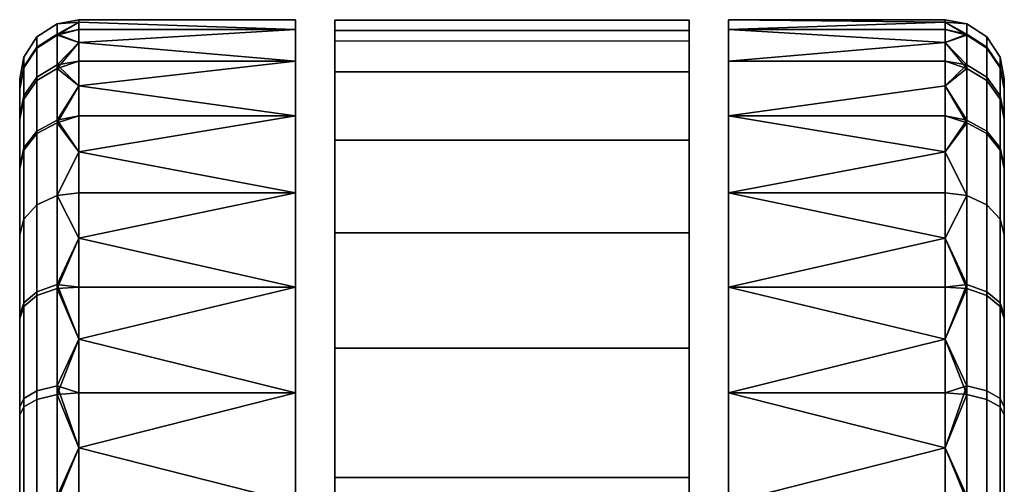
# Model space of a CAD drawing. Header units: millimetres. Extents: x -347 to 347, y -351 to 323.
# Tile 279 of 436: x -224 to -174, y 299 to 323. Entities that reach past the tile are written whole.
import ezdxf

# ---------------------------------------------------------------- set-up
doc = ezdxf.new("R2010")
doc.units = ezdxf.units.MM
doc.layers.add('kolecka', color=250, linetype='Continuous')
doc.layers.add('podnoz', color=7, linetype='Continuous')

msp = doc.modelspace()

# ---------------------------------------------------------------- meshes
at = {"layer": 'kolecka'}
mesh = msp.add_polyface(dxfattribs=at)
corners = [(-210.259, 320.65, 18.957), (-210.259, 317.867, 13.584), (-221.259, 319.405, 16.221), (-210.259, 322.256, 24.541), (-221.259, 322.635, 27.304), (-221.259, 322.757, 30), (-210.259, 322.757, 30), (-221.259, 322.635, 32.696), (-210.259, 322.256, 35.459), (-221.259, 320.65, 18.957), (-221.259, 321.599, 21.745), (-210.259, 320.65, 41.043), (-221.259, 320.65, 41.043), (-221.259, 319.405, 43.779), (-210.259, 317.867, 46.416), (-221.259, 322.256, 35.459), (-221.259, 321.599, 38.255), (-221.259, 322.256, 24.541), (-221.259, 317.867, 46.416), (-223.381, 319.834, 19.28), (-222.363, 320.456, 19.034), (-222.363, 317.654, 13.646), (-223.381, 317.096, 14.013), (-223.381, 321.362, 24.544), (-222.363, 322.018, 24.419), (-224.049, 320.363, 24.734), (-224.049, 318.889, 19.654), (-224.259, 319.278, 24.941), (-224.259, 317.862, 20.061), (-223.381, 321.879, 30), (-222.363, 322.547, 30), (-224.049, 320.862, 30), (-224.259, 319.758, 30), (-223.381, 321.318, 35.681), (-222.363, 321.973, 35.812), (-224.049, 320.32, 35.483), (-224.259, 319.237, 35.267), (-223.381, 319.662, 41.145), (-222.363, 320.28, 41.4), (-224.049, 318.723, 40.755), (-224.259, 317.702, 40.333), (-222.363, 317.525, 46.549)]
mesh.append_faces([[corners[k] for k in face] for face in [(0, 1, 2, 2), (3, 4, 5, 6), (6, 5, 7, 8), (0, 9, 10, 3), (11, 12, 13, 14), (8, 15, 16, 11), (0, 2, 9, 9), (3, 10, 17, 17), (3, 17, 4, 4), (8, 7, 15, 15), (11, 16, 12, 12), (18, 14, 13, 13), (19, 20, 21, 22), (23, 24, 20, 19), (25, 23, 19, 26), (27, 25, 26, 28), (29, 30, 24, 23), (31, 29, 23, 25), (32, 31, 25, 27), (33, 34, 30, 29), (35, 33, 29, 31), (36, 35, 31, 32), (37, 38, 34, 33), (39, 37, 33, 35), (40, 39, 35, 36), (20, 10, 9, 9), (24, 17, 10, 10), (30, 5, 4, 4), (30, 7, 5, 5), (24, 4, 17, 17), (34, 16, 15, 15), (38, 12, 16, 16), (38, 13, 12, 12), (34, 15, 7, 7), (20, 9, 2, 2), (24, 10, 20, 20), (30, 4, 24, 24), (38, 16, 34, 34), (41, 13, 38, 38), (30, 34, 7, 7), (21, 20, 2, 2)]])
mesh = msp.add_polyface(dxfattribs=at)
corners = [(-188.259, 317.867, 13.584), (-188.259, 320.65, 18.957), (-177.259, 320.65, 18.957), (-177.259, 319.405, 16.221), (-188.259, 322.757, 30), (-177.259, 322.635, 27.304), (-188.259, 322.256, 24.541), (-188.259, 322.256, 35.459), (-177.259, 322.635, 32.696), (-177.259, 322.757, 30), (-177.259, 321.599, 21.745), (-188.259, 320.65, 41.043), (-188.259, 317.867, 46.416), (-177.259, 319.405, 43.779), (-177.259, 320.65, 41.043), (-177.259, 321.599, 38.255), (-177.259, 322.256, 35.459), (-177.259, 322.256, 24.541), (-175.138, 319.834, 19.28), (-175.138, 317.096, 14.013), (-176.155, 317.654, 13.646), (-176.155, 320.456, 19.034), (-175.138, 321.362, 24.544), (-176.155, 322.018, 24.419), (-174.47, 320.363, 24.734), (-174.47, 318.889, 19.654), (-174.259, 319.278, 24.941), (-174.259, 317.862, 20.061), (-175.138, 321.879, 30), (-176.155, 322.547, 30), (-174.47, 320.862, 30), (-174.259, 319.758, 30), (-175.138, 321.318, 35.681), (-176.155, 321.973, 35.812), (-174.47, 320.32, 35.483), (-174.259, 319.237, 35.267), (-175.138, 319.662, 41.145), (-176.155, 320.28, 41.4), (-174.47, 318.723, 40.755), (-174.259, 317.702, 40.333), (-175.138, 316.969, 46.178), (-176.155, 317.525, 46.549)]
mesh.append_faces([[corners[k] for k in face] for face in [(0, 1, 2, 3), (4, 5, 6, 6), (4, 7, 8, 9), (1, 6, 10, 2), (11, 12, 13, 14), (7, 11, 15, 16), (6, 17, 10, 10), (6, 5, 17, 17), (7, 16, 8, 8), (9, 5, 4, 4), (11, 14, 15, 15), (18, 19, 20, 21), (22, 18, 21, 23), (24, 25, 18, 22), (26, 27, 25, 24), (28, 22, 23, 29), (30, 24, 22, 28), (31, 26, 24, 30), (32, 28, 29, 33), (34, 30, 28, 32), (35, 31, 30, 34), (36, 32, 33, 37), (38, 34, 32, 36), (39, 35, 34, 38), (40, 36, 37, 41), (21, 2, 10, 10), (23, 10, 17, 17), (29, 5, 9, 9), (29, 9, 8, 8), (23, 17, 5, 5), (33, 16, 15, 15), (37, 15, 14, 14), (37, 14, 13, 13), (33, 8, 16, 16), (21, 3, 2, 2), (23, 21, 10, 10), (29, 23, 5, 5), (37, 33, 15, 15), (41, 37, 13, 13), (29, 8, 33, 33), (20, 3, 21, 21)]])
mesh = msp.add_polyface(dxfattribs=at)
corners = [(-210.259, 309.173, 4.89), (-221.259, 309.173, 4.89), (-221.259, 311.666, 6.709), (-210.259, 313.97, 8.787), (-221.259, 313.97, 8.787), (-221.259, 316.047, 11.091), (-210.259, 317.867, 13.584), (-210.259, 317.867, 46.416), (-221.259, 317.867, 46.416), (-221.259, 316.047, 48.909), (-210.259, 313.97, 51.213), (-221.259, 313.97, 51.213), (-221.259, 311.666, 53.291), (-210.259, 309.173, 55.11), (-221.259, 317.867, 13.584), (-221.259, 319.405, 16.221), (-221.259, 309.173, 55.11), (-223.381, 313.349, 9.407), (-222.363, 313.822, 8.935), (-222.363, 309.307, 5.232), (-223.381, 308.935, 5.787), (-224.049, 312.63, 10.127), (-224.049, 308.37, 6.633), (-224.259, 311.849, 10.907), (-224.259, 307.757, 7.551), (-223.381, 317.096, 14.013), (-222.363, 317.654, 13.646), (-224.049, 316.246, 14.571), (-224.259, 315.323, 15.177), (-224.049, 318.889, 19.654), (-223.381, 319.834, 19.28), (-224.259, 317.862, 20.061), (-223.381, 316.969, 46.178), (-222.363, 317.525, 46.549), (-222.363, 320.28, 41.4), (-223.381, 319.662, 41.145), (-224.049, 316.124, 45.613), (-224.049, 318.723, 40.755), (-224.259, 315.206, 45), (-224.259, 317.702, 40.333), (-223.381, 313.349, 50.593), (-222.363, 313.822, 51.065), (-224.049, 312.63, 49.873), (-224.259, 311.849, 49.093), (-223.381, 308.744, 54.34), (-222.363, 309.111, 54.898), (-224.049, 308.186, 53.49), (-224.259, 307.58, 52.567), (-221.259, 319.405, 43.779)]
mesh.append_faces([[corners[k] for k in face] for face in [(0, 1, 2, 2), (3, 0, 2, 2), (3, 4, 5, 6), (7, 8, 9, 10), (10, 11, 12, 13), (3, 2, 4, 4), (6, 14, 15, 15), (14, 6, 5, 5), (10, 9, 11, 11), (13, 12, 16, 16), (17, 18, 19, 20), (21, 17, 20, 22), (23, 21, 22, 24), (25, 26, 18, 17), (27, 25, 17, 21), (28, 27, 21, 23), (29, 30, 25, 27), (31, 29, 27, 28), (32, 33, 34, 35), (36, 32, 35, 37), (38, 36, 37, 39), (40, 41, 33, 32), (42, 40, 32, 36), (43, 42, 36, 38), (44, 45, 41, 40), (46, 44, 40, 42), (47, 46, 42, 43), (19, 2, 1, 1), (18, 4, 2, 2), (26, 14, 5, 5), (26, 15, 14, 14), (18, 5, 4, 4), (33, 8, 48, 48), (33, 9, 8, 8), (18, 2, 19, 19), (26, 5, 18, 18), (41, 12, 11, 11), (45, 16, 12, 12), (45, 12, 41, 41), (41, 11, 9, 33)]])
mesh = msp.add_polyface(dxfattribs=at)
corners = [(-188.259, 309.173, 4.89), (-177.259, 311.666, 6.709), (-177.259, 309.173, 4.89), (-188.259, 313.97, 8.787), (-188.259, 317.867, 13.584), (-177.259, 316.047, 11.091), (-188.259, 317.867, 46.416), (-188.259, 313.97, 51.213), (-177.259, 316.047, 48.909), (-177.259, 317.867, 46.416), (-188.259, 309.173, 55.11), (-177.259, 309.173, 55.11), (-177.259, 311.666, 53.291), (-177.259, 313.97, 8.787), (-177.259, 319.405, 16.221), (-177.259, 317.867, 13.584), (-177.259, 313.97, 51.213), (-177.259, 319.405, 43.779), (-175.138, 313.349, 9.407), (-175.138, 308.935, 5.787), (-176.155, 309.307, 5.232), (-176.155, 313.822, 8.935), (-174.47, 312.63, 10.127), (-174.47, 308.37, 6.633), (-174.259, 311.849, 10.907), (-174.259, 307.757, 7.551), (-175.138, 317.096, 14.013), (-176.155, 317.654, 13.646), (-174.47, 316.246, 14.571), (-174.259, 315.323, 15.177), (-174.47, 318.889, 19.654), (-175.138, 319.834, 19.28), (-174.259, 317.862, 20.061), (-174.47, 316.124, 45.613), (-174.47, 318.723, 40.755), (-175.138, 319.662, 41.145), (-175.138, 316.969, 46.178), (-174.259, 315.206, 45), (-174.259, 317.702, 40.333), (-175.138, 313.349, 50.593), (-176.155, 317.525, 46.549), (-176.155, 313.822, 51.065), (-174.47, 312.63, 49.873), (-174.259, 311.849, 49.093), (-175.138, 308.744, 54.34), (-176.155, 309.111, 54.898), (-174.47, 308.186, 53.49), (-174.259, 307.58, 52.567)]
mesh.append_faces([[corners[k] for k in face] for face in [(0, 1, 2, 2), (3, 1, 0, 0), (4, 5, 3, 3), (6, 7, 8, 9), (7, 10, 11, 12), (3, 13, 1, 1), (3, 5, 13, 13), (4, 14, 15, 15), (15, 5, 4, 4), (7, 16, 8, 8), (9, 17, 6, 6), (12, 16, 7, 7), (18, 19, 20, 21), (22, 23, 19, 18), (24, 25, 23, 22), (26, 18, 21, 27), (28, 22, 18, 26), (29, 24, 22, 28), (30, 28, 26, 31), (32, 29, 28, 30), (33, 34, 35, 36), (37, 38, 34, 33), (39, 36, 40, 41), (42, 33, 36, 39), (43, 37, 33, 42), (44, 39, 41, 45), (46, 42, 39, 44), (47, 43, 42, 46), (20, 2, 1, 1), (21, 1, 13, 13), (27, 5, 15, 15), (27, 15, 14, 14), (21, 13, 5, 5), (40, 17, 9, 9), (40, 9, 8, 8), (21, 20, 1, 1), (27, 21, 5, 5), (41, 16, 12, 12), (45, 41, 12, 12), (41, 40, 8, 16)]])
mesh = msp.add_polyface(dxfattribs=at)
corners = [(-188.259, 298.216, 0.501), (-188.259, 303.8, 2.106), (-177.259, 301.011, 1.158), (-177.259, 298.216, 0.501), (-188.259, 309.173, 4.89), (-177.259, 306.536, 3.351), (-177.259, 303.8, 2.106), (-177.259, 295.452, 0.121), (-177.259, 309.173, 4.89), (-188.259, 309.173, 55.11), (-188.259, 303.8, 57.894), (-177.259, 306.536, 56.649), (-177.259, 309.173, 55.11), (-188.259, 298.216, 59.499), (-177.259, 301.011, 58.842), (-177.259, 303.8, 57.894), (-188.259, 292.757, 60), (-177.259, 295.452, 59.879), (-177.259, 298.216, 59.499), (-175.138, 298.438, 1.439), (-175.138, 292.757, 0.879), (-176.155, 292.757, 0.211), (-176.155, 298.568, 0.783), (-174.47, 298.24, 2.436), (-174.47, 292.757, 1.896), (-175.138, 303.902, 3.095), (-176.155, 304.157, 2.477), (-174.47, 303.512, 4.034), (-174.259, 303.09, 5.054), (-174.259, 298.024, 3.519), (-175.138, 308.935, 5.787), (-176.155, 309.307, 5.232), (-174.47, 308.37, 6.633), (-174.259, 307.757, 7.551), (-175.138, 303.476, 57.077), (-175.138, 308.744, 54.34), (-176.155, 309.111, 54.898), (-176.155, 303.722, 57.698), (-174.47, 303.102, 56.131), (-174.47, 308.186, 53.49), (-174.259, 302.696, 55.104), (-174.259, 307.58, 52.567), (-175.138, 298.213, 58.605), (-176.155, 298.338, 59.261), (-174.47, 298.022, 57.606), (-174.259, 297.816, 56.521), (-177.259, 311.666, 53.291)]
mesh.append_faces([[corners[k] for k in face] for face in [(0, 1, 2, 3), (1, 4, 5, 6), (0, 3, 7, 7), (4, 8, 5, 5), (6, 2, 1, 1), (9, 10, 11, 12), (10, 13, 14, 15), (13, 16, 17, 18), (18, 14, 13, 13), (15, 11, 10, 10), (19, 20, 21, 22), (23, 24, 20, 19), (25, 19, 22, 26), (27, 23, 19, 25), (28, 29, 23, 27), (30, 25, 26, 31), (32, 27, 25, 30), (33, 28, 27, 32), (34, 35, 36, 37), (38, 39, 35, 34), (40, 41, 39, 38), (42, 34, 37, 43), (44, 38, 34, 42), (45, 40, 38, 44), (22, 7, 3, 3), (26, 2, 6, 6), (26, 6, 5, 5), (22, 3, 2, 2), (31, 5, 8, 8), (22, 21, 7, 7), (26, 22, 2, 2), (26, 5, 31, 31), (36, 46, 12, 12), (37, 11, 15, 15), (37, 15, 14, 14), (36, 12, 11, 11), (37, 36, 11, 11), (43, 18, 17, 17), (14, 43, 37, 37), (18, 43, 14, 14)]])
mesh = msp.add_polyface(dxfattribs=at)
corners = [(-210.259, 292.757), (-221.259, 295.452, 0.121), (-210.259, 298.216, 0.501), (-210.259, 303.8, 2.106), (-221.259, 301.011, 1.158), (-210.259, 309.173, 4.89), (-221.259, 306.536, 3.351), (-221.259, 298.216, 0.501), (-221.259, 303.8, 2.106), (-221.259, 309.173, 4.89), (-210.259, 309.173, 55.11), (-221.259, 309.173, 55.11), (-221.259, 306.536, 56.649), (-210.259, 303.8, 57.894), (-221.259, 303.8, 57.894), (-221.259, 301.011, 58.842), (-210.259, 298.216, 59.499), (-221.259, 298.216, 59.499), (-221.259, 295.452, 59.879), (-223.381, 298.438, 1.439), (-222.363, 298.568, 0.783), (-222.363, 292.757, 0.211), (-223.381, 292.757, 0.879), (-223.381, 303.902, 3.095), (-222.363, 304.157, 2.477), (-224.049, 303.512, 4.034), (-224.049, 298.24, 2.436), (-224.259, 303.09, 5.054), (-224.259, 298.024, 3.519), (-223.381, 308.935, 5.787), (-222.363, 309.307, 5.232), (-224.049, 308.37, 6.633), (-224.259, 307.757, 7.551), (-223.381, 303.476, 57.077), (-222.363, 303.722, 57.698), (-222.363, 309.111, 54.898), (-223.381, 308.744, 54.34), (-224.049, 303.102, 56.131), (-224.049, 308.186, 53.49), (-224.259, 302.696, 55.104), (-224.259, 307.58, 52.567), (-223.381, 298.213, 58.605), (-222.363, 298.338, 59.261), (-224.049, 298.022, 57.606), (-224.259, 297.816, 56.521)]
mesh.append_faces([[corners[k] for k in face] for face in [(0, 1, 2, 2), (3, 2, 4, 4), (5, 3, 6, 6), (2, 1, 7, 7), (2, 7, 4, 4), (3, 8, 6, 6), (5, 6, 9, 9), (8, 3, 4, 4), (10, 11, 12, 13), (13, 14, 15, 16), (16, 17, 18, 18), (17, 16, 15, 15), (14, 13, 12, 12), (19, 20, 21, 22), (23, 24, 20, 19), (25, 23, 19, 26), (27, 25, 26, 28), (29, 30, 24, 23), (31, 29, 23, 25), (32, 31, 25, 27), (33, 34, 35, 36), (37, 33, 36, 38), (39, 37, 38, 40), (41, 42, 34, 33), (43, 41, 33, 37), (44, 43, 37, 39), (20, 7, 1, 1), (24, 8, 4, 4), (24, 6, 8, 8), (20, 4, 7, 7), (30, 9, 6, 6), (24, 4, 20, 20), (24, 30, 6, 6), (34, 14, 12, 12), (34, 15, 14, 14), (35, 12, 11, 11), (34, 12, 35, 35), (42, 18, 17, 17), (15, 34, 42, 42), (17, 15, 42, 42)]])
at = {"layer": 'podnoz'}
mesh = msp.add_polyface(dxfattribs=at)
corners = [(-207.641, 278.827, 96.222), (-210.049, 278.327, 64), (-208.223, 277.551, 96.364), (-208.791, 274.85, 96.746), (-208.605, 276.219, 96.54), (-210.641, 276.177, 64), (-209.057, 280.325, 64), (-210.809, 273.953, 64), (-208.605, 276.219, 96.54), (-208.791, 274.85, 96.746), (-207.932, 274.959, 97.659), (-207.92, 273.724, 97.891), (-224.259, 270.19, 44.823), (-224.259, 273.664, 49.092), (-224.259, 277.757, 52.449), (-224.259, 287.489, 56.48), (-224.259, 282.424, 54.946), (-224.259, 277.934, 7.433), (-224.259, 266.235, 35.059), (-208.259, 262.728, 30.473), (-208.259, 322.729, 28.713), (-208.259, 262.757, 28.334), (-208.259, 321.67, 22), (-208.259, 263.263, 24.086), (-208.259, 262.932, 26.202), (-208.259, 322.216, 35.673), (-208.259, 262.83, 32.606), (-208.259, 263.063, 34.728), (-208.259, 263.416, 36.822), (-208.259, 320.107, 42.327), (-208.259, 263.846, 38.9), (-208.259, 264.307, 40.959), (-208.259, 265.283, 45.049), (-208.259, 316.631, 48.166), (-208.259, 264.789, 43.012), (-208.259, 265.788, 47.082), (-208.259, 311.93, 53.073), (-208.662, 277.658, 60.605), (-208.259, 278.616, 60), (-208.634, 270.092, 60.563), (-208.98, 276.601, 61.082), (-208.939, 271.133, 61.021), (-209.157, 272.247, 61.347), (-209.24, 274.859, 61.473), (-209.187, 275.455, 61.392), (-209.259, 274.257, 61.5), (-209.24, 274.859, 61.473), (-209.259, 274.257, 63), (-209.187, 275.455, 61.392), (-208.557, 277.938, 63), (-208.98, 276.601, 61.082), (-209.259, 274.257, 61.5), (-207.545, 279.855, 60), (-208.662, 277.658, 60.605)]
mesh.append_faces([[corners[k] for k in face] for face in [(0, 1, 2, 2), (3, 4, 5, 5), (4, 2, 1, 1), (1, 0, 6, 6), (7, 3, 5, 5), (1, 5, 4, 4), (8, 9, 10, 10), (11, 10, 9, 9), (12, 13, 14, 14), (15, 14, 16, 16), (17, 18, 14, 14), (19, 20, 21, 21), (22, 23, 24, 24), (21, 20, 24, 24), (25, 26, 27, 27), (28, 25, 27, 27), (29, 28, 30, 30), (29, 30, 31, 31), (32, 33, 34, 34), (35, 36, 32, 32), (37, 38, 39, 39), (40, 37, 41, 41), (41, 42, 40, 40), (43, 44, 45, 45), (42, 45, 44, 44), (40, 42, 44, 44), (46, 47, 48, 48), (49, 48, 47, 47), (49, 50, 48, 48), (47, 46, 51, 51), (49, 52, 53, 53), (53, 50, 49, 49)]])
mesh = msp.add_polyface(dxfattribs=at)
corners = [(-224.259, 292.757, 57.001), (-224.259, 297.816, 56.521), (-224.259, 287.489, 56.48), (-224.259, 287.698, 3.478), (-224.259, 277.934, 7.433), (-224.259, 298.024, 3.519), (-224.259, 307.757, 7.551), (-224.259, 303.09, 5.054), (-224.259, 319.278, 24.941), (-224.259, 315.323, 15.177), (-224.259, 317.862, 20.061), (-224.259, 311.849, 10.907), (-224.259, 319.237, 35.267), (-224.259, 307.58, 52.567), (-224.259, 311.849, 49.093), (-224.259, 315.206, 45), (-224.259, 302.696, 55.104), (-224.259, 317.702, 40.333), (-224.259, 319.758, 30), (-224.259, 292.757, 3), (-208.259, 262.728, 30.473), (-208.259, 262.83, 32.606), (-208.259, 322.729, 28.713), (-208.259, 264.307, 40.959), (-208.259, 264.789, 43.012), (-208.259, 316.631, 48.166), (-208.259, 265.788, 47.082), (-208.259, 292.757, 60), (-208.259, 311.93, 53.073), (-208.259, 265.283, 45.049), (-208.259, 320.107, 42.327), (-208.259, 322.216, 35.673), (-208.259, 263.416, 36.822), (-208.259, 321.67, 22), (-208.259, 262.932, 26.202), (-208.259, 299.509, 59.23), (-208.259, 306.08, 56.879), (-190.259, 292.757, 60), (-208.259, 292.757, 60), (-199.259, 284.257, 60), (-190.259, 322.729, 28.713), (-190.259, 321.67, 22), (-208.259, 321.67, 22), (-208.259, 322.729, 28.713), (-190.259, 320.107, 42.327), (-190.259, 322.216, 35.673), (-208.259, 322.216, 35.673), (-208.259, 320.107, 42.327), (-190.259, 316.631, 48.166), (-208.259, 316.631, 48.166), (-190.259, 306.08, 56.879), (-190.259, 311.93, 53.073), (-208.259, 311.93, 53.073), (-208.259, 306.08, 56.879)]
mesh.append_faces([[corners[k] for k in face] for face in [(0, 1, 2, 2), (3, 4, 5, 5), (6, 5, 4, 4), (5, 6, 7, 7), (6, 2, 1, 1), (6, 8, 9, 9), (9, 8, 10, 10), (11, 6, 9, 9), (6, 12, 8, 8), (13, 14, 15, 15), (13, 1, 16, 16), (6, 1, 13, 13), (6, 13, 15, 15), (12, 15, 17, 17), (6, 15, 12, 12), (12, 18, 8, 8), (19, 3, 5, 5), (20, 21, 22, 22), (23, 24, 25, 25), (26, 27, 28, 28), (28, 25, 29, 29), (30, 31, 32, 32), (25, 30, 23, 23), (31, 22, 21, 21), (22, 33, 34, 34), (27, 35, 36, 36), (27, 36, 28, 28), (37, 38, 39, 39), (40, 41, 42, 43), (44, 45, 46, 47), (45, 40, 43, 46), (48, 44, 47, 49), (50, 51, 52, 53)]])
mesh = msp.add_polyface(dxfattribs=at)
corners = [(-174.259, 287.489, 56.48), (-174.259, 277.934, 7.433), (-174.259, 307.757, 7.551), (-174.259, 292.757, 57.001), (-174.259, 297.816, 56.521), (-174.259, 298.024, 3.519), (-174.259, 303.09, 5.054), (-174.259, 315.323, 15.177), (-174.259, 319.278, 24.941), (-174.259, 317.862, 20.061), (-174.259, 311.849, 10.907), (-174.259, 319.237, 35.267), (-174.259, 307.58, 52.567), (-174.259, 315.206, 45), (-174.259, 311.849, 49.093), (-174.259, 302.696, 55.104), (-174.259, 317.702, 40.333), (-174.259, 319.758, 30), (-174.259, 292.757, 3), (-174.259, 287.698, 3.478), (-190.259, 262.728, 30.473), (-190.259, 262.757, 28.334), (-190.259, 322.729, 28.713), (-190.259, 262.932, 26.202), (-190.259, 263.416, 36.822), (-190.259, 263.063, 34.728), (-190.259, 322.216, 35.673), (-190.259, 265.283, 45.049), (-190.259, 264.789, 43.012), (-190.259, 316.631, 48.166), (-190.259, 265.788, 47.082), (-190.259, 311.93, 53.073), (-190.259, 292.757, 60), (-190.259, 320.107, 42.327), (-190.259, 264.307, 40.959), (-190.259, 262.83, 32.606), (-190.259, 321.67, 22), (-190.259, 306.08, 56.879), (-190.259, 299.509, 59.23), (-190.259, 292.757, 60), (-190.259, 299.509, 59.23), (-208.259, 299.509, 59.23), (-208.259, 292.757, 60), (-190.259, 306.08, 56.879), (-208.259, 306.08, 56.879), (-190.259, 311.93, 53.073), (-190.259, 316.631, 48.166), (-208.259, 316.631, 48.166), (-208.259, 311.93, 53.073)]
mesh.append_faces([[corners[k] for k in face] for face in [(0, 1, 2, 2), (3, 0, 4, 4), (2, 1, 5, 5), (5, 6, 2, 2), (2, 4, 0, 0), (2, 7, 8, 8), (7, 9, 8, 8), (10, 7, 2, 2), (2, 8, 11, 11), (12, 13, 14, 14), (12, 15, 4, 4), (2, 12, 4, 4), (2, 13, 12, 12), (11, 16, 13, 13), (2, 11, 13, 13), (11, 8, 17, 17), (18, 5, 19, 19), (20, 21, 22, 22), (21, 23, 22, 22), (24, 25, 26, 26), (27, 28, 29, 29), (30, 27, 31, 31), (30, 31, 32, 32), (31, 27, 29, 29), (33, 24, 26, 26), (29, 34, 33, 33), (26, 35, 22, 22), (22, 23, 36, 36), (32, 37, 38, 38), (32, 31, 37, 37), (39, 40, 41, 42), (40, 43, 44, 41), (45, 46, 47, 48)]])
mesh = msp.add_polyface(dxfattribs=at)
corners = [(-188.031, 277.156, 64), (-188.33, 274.838, 74.856), (-187.785, 272.573, 64), (-190.035, 281.285, 64), (-190.27, 281.1, 68.97), (-190.504, 280.913, 73.966), (-189.379, 279.044, 74.278), (-188.644, 276.989, 74.58), (-191.564, 282.913, 64), (-191.969, 278.853, 99.107), (-179.438, 263.879, 102.703), (-191.054, 279.282, 98.193), (-193.376, 284.214, 64), (-188.031, 277.156, 64), (-187.785, 272.573, 64), (-191.564, 282.913, 64), (-190.035, 281.285, 64), (-174.259, 287.489, 56.48), (-174.259, 282.424, 54.946), (-174.259, 277.757, 52.449), (-174.259, 277.934, 7.433), (-190.259, 262.728, 30.473), (-190.259, 322.729, 28.713), (-190.259, 262.83, 32.606), (-190.259, 321.67, 22), (-190.259, 262.932, 26.202), (-190.259, 263.263, 24.086), (-190.259, 322.216, 35.673), (-190.259, 263.063, 34.728), (-190.259, 320.107, 42.327), (-190.259, 263.846, 38.9), (-190.259, 263.416, 36.822), (-190.259, 264.307, 40.959), (-190.259, 316.631, 48.166), (-190.259, 264.789, 43.012), (-190.259, 266.816, 51.113), (-190.259, 266.299, 49.098), (-190.259, 292.757, 60), (-190.259, 263.748, 22), (-190.259, 278.616, 60), (-189.331, 275.455, 61.392), (-189.277, 274.859, 61.473), (-189.259, 274.257, 61.5), (-189.855, 277.658, 60.605), (-189.537, 276.601, 61.082), (-189.578, 271.133, 61.021), (-189.36, 272.247, 61.347), (-189.259, 274.257, 63), (-189.259, 274.257, 61.5), (-189.277, 274.859, 61.473), (-189.331, 275.455, 61.392), (-189.961, 277.938, 63), (-189.537, 276.601, 61.082), (-190.259, 278.616, 60), (-190.973, 279.855, 60), (-189.855, 277.658, 60.605), (-192.188, 281.328, 63), (-189.602, 271.678, 63), (-189.961, 277.938, 63)]
mesh.append_faces([[corners[k] for k in face] for face in [(0, 1, 2, 2), (0, 3, 4, 4), (5, 6, 4, 4), (6, 0, 4, 4), (1, 0, 7, 7), (7, 0, 6, 6), (8, 5, 4, 4), (9, 10, 11, 11), (12, 13, 14, 14), (12, 15, 13, 13), (13, 15, 16, 16), (17, 18, 19, 19), (20, 17, 19, 19), (21, 22, 23, 23), (24, 25, 26, 26), (27, 28, 23, 23), (29, 30, 31, 31), (29, 32, 30, 30), (32, 33, 34, 34), (35, 36, 37, 37), (24, 26, 38, 38), (35, 37, 39, 39), (40, 41, 42, 42), (43, 44, 45, 45), (40, 46, 44, 44), (47, 48, 49, 49), (47, 50, 51, 51), (49, 50, 47, 47), (52, 51, 50, 50), (53, 54, 55, 55), (51, 55, 54, 54), (55, 51, 52, 52), (56, 57, 58, 58)]])
mesh = msp.add_polyface(dxfattribs=at)
corners = [(-207.768, 276.187, 97.452), (-205.884, 268.744, 99.107), (-207.425, 277.382, 97.277), (-207.641, 278.827, 96.222), (-206.875, 280.009, 96.119), (-209.057, 280.325, 64), (-207.7, 282.096, 64), (-205.946, 281.069, 96.055), (-204.871, 281.981, 96.033), (-206.029, 283.576, 64), (-208.223, 277.551, 96.364), (-208.605, 276.219, 96.54), (-207.768, 276.187, 97.452), (-207.932, 274.959, 97.659), (-207.641, 278.827, 96.222), (-207.425, 277.382, 97.277), (-206.902, 278.527, 97.135), (-206.217, 279.588, 97.031), (-206.875, 280.009, 96.119), (-205.383, 280.54, 96.967), (-205.946, 281.069, 96.055), (-204.419, 281.358, 96.945), (-204.871, 281.981, 96.033), (-203.672, 282.722, 96.055), (-203.342, 282.022, 96.967), (-207.7, 282.096, 64), (-196.616, 262.965, 64), (-209.057, 280.325, 64), (-206.029, 283.576, 64), (-192.443, 264.875, 64), (-204.106, 284.707, 64), (-202.003, 285.45, 64), (-189.337, 268.254, 64), (-208.259, 265.788, 47.082), (-208.259, 266.299, 49.098), (-208.259, 292.757, 60), (-208.259, 321.67, 22), (-208.259, 263.748, 22), (-208.259, 263.263, 24.086), (-202.939, 283.555, 63), (-204.41, 282.828, 60), (-205.592, 281.996, 60), (-206.33, 281.328, 63), (-207.545, 279.855, 60), (-208.557, 277.938, 63), (-206.647, 280.995, 60), (-208.662, 277.658, 60.605), (-208.259, 278.616, 60), (-189.602, 271.678, 63), (-199.259, 284.257, 63), (-208.916, 271.678, 63), (-206.33, 281.328, 63), (-202.939, 283.555, 63), (-208.557, 277.938, 63)]
mesh.append_faces([[corners[k] for k in face] for face in [(0, 1, 2, 2), (3, 4, 5, 5), (6, 4, 7, 7), (5, 4, 6, 6), (8, 9, 7, 7), (10, 11, 12, 12), (13, 12, 11, 11), (14, 15, 16, 16), (12, 15, 10, 10), (16, 17, 18, 18), (10, 15, 14, 14), (17, 19, 18, 18), (20, 19, 21, 21), (18, 19, 20, 20), (14, 16, 18, 18), (20, 21, 22, 22), (23, 21, 24, 24), (23, 22, 21, 21), (25, 26, 27, 27), (28, 29, 25, 25), (29, 28, 30, 30), (31, 32, 30, 30), (33, 34, 35, 35), (36, 37, 38, 38), (39, 40, 41, 42), (43, 44, 42, 42), (45, 42, 41, 41), (43, 42, 45, 45), (46, 43, 47, 47), (48, 49, 50, 50), (51, 50, 52, 52), (51, 53, 50, 50), (50, 49, 52, 52)]])
mesh = msp.add_polyface(dxfattribs=at)
corners = [(-202.376, 283.278, 96.119), (-201.016, 283.64, 96.222), (-202.003, 285.45, 64), (-199.797, 285.776, 64), (-199.622, 283.8, 96.364), (-198.237, 283.752, 96.54), (-204.106, 284.707, 64), (-203.672, 282.722, 96.055), (-206.029, 283.576, 64), (-204.871, 281.981, 96.033), (-207.7, 282.096, 64), (-205.946, 281.069, 96.055), (-200.959, 282.846, 97.135), (-199.709, 282.989, 97.277), (-201.016, 283.64, 96.222), (-198.466, 282.945, 97.452), (-199.622, 283.8, 96.364), (-202.376, 283.278, 96.119), (-202.18, 282.521, 97.031), (-203.672, 282.722, 96.055), (-203.342, 282.022, 96.967), (-224.259, 277.934, 7.433), (-224.259, 287.698, 3.478), (-224.259, 282.818, 4.895), (-224.259, 287.489, 56.48), (-224.259, 307.757, 7.551), (-224.259, 277.757, 52.449), (-208.259, 266.816, 51.113), (-208.259, 278.616, 60), (-208.259, 292.757, 60), (-199.259, 284.257, 60), (-200.53, 284.176, 60), (-199.259, 284.257, 63), (-203.145, 283.471, 60), (-202.939, 283.555, 63), (-201.838, 283.918, 60), (-204.41, 282.828, 60), (-200.53, 284.176, 60), (-199.259, 284.257, 60), (-208.259, 292.757, 60), (-203.145, 283.471, 60), (-201.838, 283.918, 60), (-204.41, 282.828, 60), (-205.592, 281.996, 60), (-208.259, 278.616, 60), (-207.545, 279.855, 60), (-206.647, 280.995, 60)]
mesh.append_faces([[corners[k] for k in face] for face in [(0, 1, 2, 2), (3, 1, 4, 4), (4, 5, 3, 3), (0, 6, 7, 7), (2, 1, 3, 3), (6, 0, 2, 2), (6, 8, 7, 7), (8, 9, 7, 7), (10, 11, 8, 8), (12, 13, 14, 14), (15, 16, 13, 13), (13, 16, 14, 14), (17, 18, 12, 12), (12, 14, 17, 17), (19, 20, 17, 17), (20, 18, 17, 17), (21, 22, 23, 23), (24, 25, 21, 21), (21, 26, 24, 24), (27, 28, 29, 29), (30, 31, 32, 32), (33, 34, 35, 35), (36, 34, 33, 33), (31, 35, 34, 34), (34, 32, 31, 31), (37, 38, 39, 39), (39, 40, 41, 41), (39, 41, 37, 37), (42, 40, 39, 39), (39, 43, 42, 42), (39, 44, 45, 45), (39, 45, 46, 46), (39, 46, 43, 43)]])

doc.saveas('drawing.dxf')
